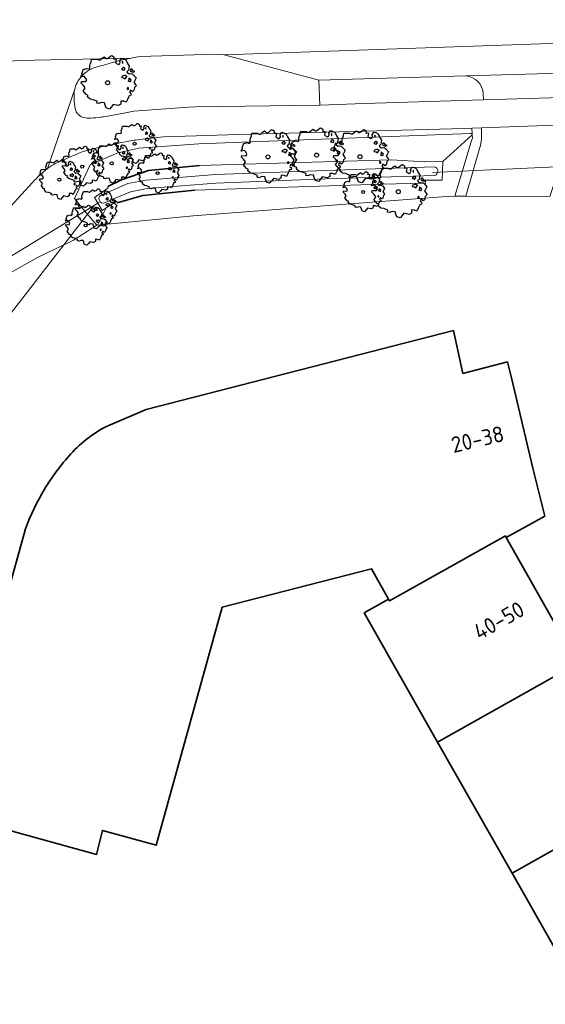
# Model space of a CAD drawing. Header units: metres. Extents: x 152391 to 157968, y 462336 to 467280.
# Tile 347 of 656: x 153852 to 153896, y 465857 to 465941. Entities that reach past the tile are written whole.
import ezdxf
from ezdxf.enums import TextEntityAlignment as Align

# ---------------------------------------------------------------- set-up
doc = ezdxf.new("R2010")
doc.units = ezdxf.units.M
doc.header["$LTSCALE"] = 0.75
doc.layers.get('0').update_dxf_attribs({"lineweight": 25})
for name, color, linetype, lineweight in [('B-GV-GR-BOOM-S', 252, 'Continuous', 25), ('B-WE-GK-BESCHOEIING-G', 251, 'GK-BESCHOEIING', 35), ('B-WE-GR-HOUTOPSTAND_LOOF-GV', 251, 'Continuous', 13), ('B-WE-GW-TALUD_KRUIN-G', 251, 'Continuous', 18), ('B-WE-KW-KUNSTWERK_DUIKER-G', 5, 'Continuous', 18), ('B-WE-OG-BEBOUWING-GV', 6, 'Continuous', 35), ('B-WE-OG-BEBOUWING-T18', 1, 'Continuous', 18), ('B-WE-OG-TERREIN_CULTUURSCHEIDING-GV', 251, 'Continuous', 18), ('B-WE-OG-WATER-GV', 251, 'Continuous', 18), ('B-WE-OG-WATER_SLOOT-GV', 251, 'Continuous', 18), ('B-WE-VH-VERHARDING_ASFALT-GV', 251, 'Continuous', 18), ('B-WE-VH-VERHARDING_BETON-GV', 251, 'Continuous', 18), ('B-WE-VH-VERHARDING_BETONSTRAATSTEEN-GV', 251, 'Continuous', 18), ('B-WE-VH-VERHARDING_TEGEL-GV', 251, 'Continuous', 18)]:
    doc.layers.add(name, color=color, linetype=linetype, lineweight=lineweight)
doc.styles.add('NLCS-ISO-M750-T18', font='NLCS-ISO.ttf', dxfattribs={"height": 1.35})
doc.linetypes.add('GK-BESCHOEIING', pattern='A,30,-5,[1,NLCS.SHX,S=1,R=0,X=0,Y=0],-5', length=40)

# ---------------------------------------------------------------- blocks, each defined once
blk = doc.blocks.new('SGR-BOOM_21_30')
at = {"linetype": 'Continuous'}
for p, q in [((0.065, 1.581), (0.205, 1.712)), ((0.205, 1.712), (0.263, 1.729)), ((0.263, 1.729), (0.333, 1.696)), ((0.333, 1.696), (0.391, 1.647)), ((-1.633, 0.579), (-1.528, 0.875)), ((-1.528, 0.875), (-1.458, 0.858)), ((-1.458, 0.858), (-1.342, 0.908)), ((-1.342, 0.908), (-1.179, 0.858)), ((-1.179, 0.858), (-1.121, 0.924)), ((-1.133, 1.088), (-1.109, 1.187)), ((-1.121, 0.924), (-1.133, 1.088)), ((-1.109, 1.187), (-1.051, 1.335)), ((-1.051, 1.335), (-1.016, 1.499)), ((-1.016, 1.499), (-0.668, 1.499)), ((-0.668, 1.499), (-0.516, 1.433)), ((-0.516, 1.433), (-0.47, 1.45)), ((-0.47, 1.45), (-0.365, 1.548)), ((-0.365, 1.548), (-0.226, 1.647)), ((-0.226, 1.647), (-0.133, 1.581)), ((-0.133, 1.581), (-0.063, 1.515)), ((-0.063, 1.515), (0.065, 1.581)), ((0.402, 1.532), (0.379, 1.499)), ((0.379, 1.499), (0.53, 1.515)), ((0.391, 1.647), (0.402, 1.532)), ((0.542, 1.483), (0.507, 1.285)), ((0.507, 1.285), (0.565, 1.236)), ((0.53, 1.515), (0.542, 1.483)), ((0.565, 1.236), (0.693, 1.154)), ((0.693, 1.154), (0.751, 1.203)), ((0.751, 1.203), (0.798, 1.285)), ((0.786, 1.4), (0.891, 1.565)), ((0.798, 1.285), (0.786, 1.4)), ((0.891, 1.565), (1.019, 1.532)), ((0.937, 0.908), (0.891, 0.875)), ((0.891, 0.875), (0.926, 0.825)), ((0.972, 1.368), (0.926, 1.335)), ((0.926, 1.335), (0.949, 1.253)), ((0.926, 0.825), (0.984, 0.842)), ((0.972, 0.973), (0.937, 0.908)), ((0.949, 1.253), (0.961, 1.236)), ((0.961, 1.269), (0.972, 1.368)), ((1.03, 0.973), (0.972, 0.973)), ((0.984, 0.842), (1.03, 0.776)), ((1.019, 1.532), (1.158, 1.45)), ((1.077, 0.94), (1.03, 0.973)), ((1.03, 0.776), (1.077, 0.842)), ((1.124, 0.875), (1.077, 0.94)), ((1.077, 0.842), (1.124, 0.875)), ((1.158, 1.45), (1.251, 1.269)), ((1.251, 1.269), (1.379, 1.055)), ((1.379, 1.055), (1.321, 0.793)), ((1.472, 0.858), (1.438, 0.809)), ((1.542, 0.858), (1.472, 0.858)), ((1.624, 0.76), (1.542, 0.858)), ((-1.703, 0.365), (-1.656, 0.48)), ((-1.493, 0.415), (-1.703, 0.365)), ((-1.679, -0.029), (-1.668, 0.086)), ((-1.668, 0.086), (-1.389, 0.07)), ((-1.656, 0.48), (-1.598, 0.53)), ((-1.598, 0.53), (-1.633, 0.579)), ((-1.423, 0.333), (-1.493, 0.415)), ((-1.33, 0.185), (-1.423, 0.333)), ((-1.389, 0.07), (-1.33, 0.185)), ((0.926, 0.415), (0.891, 0.333)), ((0.891, 0.333), (1.03, 0.316)), ((1.054, 0.464), (0.926, 0.415)), ((1.03, 0.316), (1.112, 0.251)), ((1.112, 0.464), (1.054, 0.464)), ((1.217, 0.398), (1.112, 0.464)), ((1.112, 0.251), (1.205, 0.365)), ((1.205, 0.365), (1.24, 0.415)), ((1.321, 0.793), (1.228, 0.694)), ((1.228, 0.694), (1.275, 0.628)), ((1.275, 0.628), (1.379, 0.563)), ((1.344, 0.185), (1.31, 0.103)), ((1.434, 0.049), (1.31, 0.103)), ((1.356, 0.3), (1.344, 0.234)), ((1.344, 0.234), (1.344, 0.185)), ((1.426, 0.234), (1.356, 0.3)), ((1.379, 0.563), (1.438, 0.595)), ((1.472, 0.201), (1.426, 0.234)), ((1.434, 0.049), (1.507, 0.136)), ((1.438, 0.809), (1.461, 0.743)), ((1.438, 0.595), (1.565, 0.563)), ((1.461, 0.743), (1.531, 0.694)), ((1.507, 0.136), (1.472, 0.201)), ((1.531, 0.727), (1.635, 0.678)), ((1.531, 0.694), (1.542, 0.727)), ((1.565, 0.563), (1.635, 0.513)), ((1.728, 0.71), (1.624, 0.76)), ((1.635, 0.678), (1.728, 0.71)), ((1.635, 0.513), (1.81, 0.316)), ((1.717, 0.103), (1.67, 0.037)), ((1.67, 0.037), (1.763, -0.094)), ((1.81, 0.316), (1.717, 0.103)), ((-1.54, -0.177), (-1.679, -0.029)), ((-1.551, -0.505), (-1.493, -0.423)), ((-1.354, -0.752), (-1.551, -0.505)), ((-1.435, -0.324), (-1.54, -0.177)), ((-1.493, -0.423), (-1.435, -0.324)), ((-1.249, -0.784), (-1.354, -0.752)), ((-1.272, -0.899), (-1.249, -0.784)), ((1.286, -0.292), (1.24, -0.357)), ((1.24, -0.357), (1.251, -0.423)), ((1.263, -0.423), (1.333, -0.407)), ((1.333, -0.341), (1.286, -0.292)), ((1.333, -0.407), (1.333, -0.341)), ((1.368, -0.834), (1.356, -0.883)), ((1.484, -0.801), (1.368, -0.834)), ((1.461, -0.472), (1.391, -0.587)), ((1.391, -0.587), (1.426, -0.637)), ((1.426, -0.637), (1.496, -0.702)), ((1.577, -0.587), (1.461, -0.472)), ((1.496, -0.702), (1.484, -0.801)), ((1.658, -0.522), (1.577, -0.587)), ((1.682, -0.423), (1.658, -0.522)), ((1.717, -0.308), (1.682, -0.423)), ((1.845, -0.177), (1.717, -0.308)), ((1.763, -0.094), (1.845, -0.177)), ((-1.109, -1.047), (-1.272, -0.899)), ((-0.912, -1.08), (-1.109, -1.047)), ((-0.668, -1.179), (-0.912, -1.08)), ((-0.679, -1.294), (-0.668, -1.179)), ((-0.551, -1.326), (-0.679, -1.294)), ((-0.4, -1.261), (-0.551, -1.326)), ((-0.191, -1.277), (-0.4, -1.261)), ((-0.156, -1.425), (-0.191, -1.277)), ((-0.133, -1.491), (-0.156, -1.425)), ((-0.098, -1.606), (-0.133, -1.491)), ((0.112, -1.671), (-0.098, -1.606)), ((0.251, -1.524), (0.112, -1.671)), ((0.356, -1.376), (0.251, -1.524)), ((0.682, -1.441), (0.356, -1.376)), ((0.833, -1.359), (0.682, -1.441)), ((0.844, -1.162), (0.833, -1.359)), ((1.03, -1.179), (0.844, -1.162)), ((1.182, -1.244), (1.03, -1.179)), ((1.286, -1.014), (1.182, -1.244)), ((1.356, -0.883), (1.286, -1.014))]:
    blk.add_line(p, q, dxfattribs=at)
blk.add_circle((0, 0), 0.126, dxfattribs=at)
blk = doc.blocks.new('SGR-BOOM_31_50')
at = {"linetype": 'Continuous'}
for p, q in [((-1.479, 1.582), (-1.402, 1.78)), ((-1.402, 1.78), (-1.355, 1.999)), ((-1.355, 1.999), (-0.89, 1.999)), ((-0.89, 1.999), (-0.688, 1.911)), ((-0.688, 1.911), (-0.626, 1.933)), ((-0.626, 1.933), (-0.487, 2.064)), ((-0.487, 2.064), (-0.301, 2.196)), ((-0.301, 2.196), (-0.177, 2.108)), ((-0.177, 2.108), (-0.084, 2.02)), ((-0.084, 2.02), (0.087, 2.108)), ((0.087, 2.108), (0.273, 2.283)), ((0.273, 2.283), (0.351, 2.305)), ((0.351, 2.305), (0.444, 2.261)), ((0.444, 2.261), (0.521, 2.196)), ((0.537, 2.042), (0.506, 1.999)), ((0.506, 1.999), (0.707, 2.02)), ((0.521, 2.196), (0.537, 2.042)), ((0.723, 1.977), (0.676, 1.714)), ((0.676, 1.714), (0.754, 1.648)), ((0.707, 2.02), (0.723, 1.977)), ((1.002, 1.604), (1.064, 1.714)), ((1.048, 1.867), (1.188, 2.086)), ((1.064, 1.714), (1.048, 1.867)), ((1.188, 2.086), (1.358, 2.042)), ((1.296, 1.823), (1.234, 1.78)), ((1.234, 1.78), (1.265, 1.67)), ((1.281, 1.692), (1.296, 1.823)), ((1.358, 2.042), (1.545, 1.933)), ((1.545, 1.933), (1.669, 1.692)), ((1.669, 1.692), (1.839, 1.407)), ((-2.177, 0.772), (-2.038, 1.166)), ((-2.038, 1.166), (-1.944, 1.144)), ((-1.944, 1.144), (-1.789, 1.21)), ((-1.789, 1.21), (-1.572, 1.144)), ((-1.572, 1.144), (-1.495, 1.232)), ((-1.51, 1.451), (-1.479, 1.582)), ((-1.495, 1.232), (-1.51, 1.451)), ((0.754, 1.648), (0.924, 1.539)), ((0.924, 1.539), (1.002, 1.604)), ((1.25, 1.21), (1.188, 1.166)), ((1.188, 1.166), (1.234, 1.101)), ((1.234, 1.101), (1.312, 1.122)), ((1.296, 1.298), (1.25, 1.21)), ((1.265, 1.67), (1.281, 1.648)), ((1.374, 1.298), (1.296, 1.298)), ((1.312, 1.122), (1.374, 1.035)), ((1.436, 1.254), (1.374, 1.298)), ((1.374, 1.035), (1.436, 1.122)), ((1.498, 1.166), (1.436, 1.254)), ((1.436, 1.122), (1.498, 1.166)), ((1.762, 1.057), (1.638, 0.925)), ((1.638, 0.925), (1.7, 0.838)), ((1.7, 0.838), (1.839, 0.75)), ((1.839, 1.407), (1.762, 1.057)), ((1.963, 1.144), (1.917, 1.079)), ((1.917, 1.079), (1.948, 0.991)), ((1.948, 0.991), (2.041, 0.925)), ((2.056, 1.144), (1.963, 1.144)), ((2.041, 0.969), (2.18, 0.903)), ((2.041, 0.925), (2.056, 0.969)), ((2.165, 1.013), (2.056, 1.144)), ((2.304, 0.947), (2.165, 1.013)), ((2.18, 0.903), (2.304, 0.947)), ((-2.27, 0.487), (-2.208, 0.641)), ((-1.991, 0.553), (-2.27, 0.487)), ((-2.239, -0.038), (-2.224, 0.115)), ((-2.224, 0.115), (-1.851, 0.093)), ((-2.208, 0.641), (-2.131, 0.706)), ((-2.131, 0.706), (-2.177, 0.772)), ((-1.898, 0.444), (-1.991, 0.553)), ((-1.774, 0.246), (-1.898, 0.444)), ((-1.851, 0.093), (-1.774, 0.246)), ((1.234, 0.553), (1.188, 0.444)), ((1.188, 0.444), (1.374, 0.422)), ((1.405, 0.619), (1.234, 0.553)), ((1.374, 0.422), (1.483, 0.334)), ((1.483, 0.619), (1.405, 0.619)), ((1.622, 0.531), (1.483, 0.619)), ((1.483, 0.334), (1.607, 0.487)), ((1.607, 0.487), (1.653, 0.553)), ((1.793, 0.246), (1.746, 0.137)), ((1.911, 0.065), (1.746, 0.137)), ((1.808, 0.4), (1.793, 0.312)), ((1.793, 0.312), (1.793, 0.246)), ((1.901, 0.312), (1.808, 0.4)), ((1.839, 0.75), (1.917, 0.794)), ((1.963, 0.268), (1.901, 0.312)), ((1.911, 0.065), (2.01, 0.181)), ((1.917, 0.794), (2.087, 0.75)), ((2.01, 0.181), (1.963, 0.268)), ((2.087, 0.75), (2.18, 0.684)), ((2.18, 0.684), (2.413, 0.422)), ((2.289, 0.137), (2.227, 0.049)), ((2.227, 0.049), (2.351, -0.126)), ((2.413, 0.422), (2.289, 0.137)), ((-2.053, -0.235), (-2.239, -0.038)), ((-2.069, -0.673), (-1.991, -0.564)), ((-1.805, -1.002), (-2.069, -0.673)), ((-1.913, -0.433), (-2.053, -0.235)), ((-1.991, -0.564), (-1.913, -0.433)), ((1.715, -0.389), (1.653, -0.476)), ((1.653, -0.476), (1.669, -0.564)), ((1.684, -0.564), (1.777, -0.542)), ((1.777, -0.454), (1.715, -0.389)), ((1.777, -0.542), (1.777, -0.454)), ((1.948, -0.63), (1.855, -0.783)), ((1.855, -0.783), (1.901, -0.849)), ((2.103, -0.783), (1.948, -0.63)), ((2.211, -0.695), (2.103, -0.783)), ((2.242, -0.564), (2.211, -0.695)), ((2.289, -0.411), (2.242, -0.564)), ((2.459, -0.235), (2.289, -0.411)), ((2.351, -0.126), (2.459, -0.235)), ((-1.665, -1.046), (-1.805, -1.002)), ((-1.696, -1.199), (-1.665, -1.046)), ((-1.479, -1.396), (-1.696, -1.199)), ((-1.216, -1.44), (-1.479, -1.396)), ((-0.89, -1.571), (-1.216, -1.44)), ((-0.906, -1.725), (-0.89, -1.571)), ((1.126, -1.55), (1.11, -1.812)), ((1.374, -1.571), (1.126, -1.55)), ((1.576, -1.659), (1.374, -1.571)), ((1.715, -1.352), (1.576, -1.659)), ((1.808, -1.177), (1.715, -1.352)), ((1.824, -1.112), (1.808, -1.177)), ((1.979, -1.068), (1.824, -1.112)), ((1.901, -0.849), (1.994, -0.936)), ((1.994, -0.936), (1.979, -1.068)), ((-0.735, -1.769), (-0.906, -1.725)), ((-0.533, -1.681), (-0.735, -1.769)), ((-0.254, -1.703), (-0.533, -1.681)), ((-0.208, -1.9), (-0.254, -1.703)), ((-0.177, -1.988), (-0.208, -1.9)), ((-0.13, -2.141), (-0.177, -1.988)), ((0.149, -2.229), (-0.13, -2.141)), ((0.335, -2.031), (0.149, -2.229)), ((0.475, -1.834), (0.335, -2.031)), ((0.909, -1.922), (0.475, -1.834)), ((1.11, -1.812), (0.909, -1.922))]:
    blk.add_line(p, q, dxfattribs=at)
blk.add_circle((0, 0), 0.169, dxfattribs=at)

msp = doc.modelspace()

# ---------------------------------------------------------------- linework, layer by layer
at = {"layer": 'B-WE-GK-BESCHOEIING-G'}
for points in [[(153866.893, 465928.481), (153862.572, 465928.061), (153860.291, 465927.249), (153859.114, 465926.681)], [(153859.916, 465925.307), (153862.075, 465925.924), (153866.486, 465926.382)]]:
    msp.add_lwpolyline(points, dxfattribs=at)
at = {"layer": 'B-WE-GR-HOUTOPSTAND_LOOF-GV'}
msp.add_lwpolyline([(153858.192, 465923.399), (153858.249, 465923.405), (153858.967, 465924.874), (153858.627, 465924.667), (153858.274, 465925.27), (153857.994, 465925.752), (153859.16, 465926.582), (153859.114, 465926.681), (153860.291, 465927.249), (153862.572, 465928.061), (153866.893, 465928.481), (153883.166, 465928.946), (153886.004, 465928.799), (153887.524, 465928.822), (153890.033, 465931.086), (153890.027, 465931.184), (153889.853, 465931.177), (153866.842, 465930.309), (153861.751, 465929.932), (153859.968, 465929.552), (153857.608, 465928.521), (153856.283, 465925.673), (153857.179, 465924.604)], close=True, dxfattribs=at)
for points in [[(153890.051, 465930.802), (153890.033, 465931.086), (153887.524, 465928.822), (153887.479, 465927.22), (153886.06, 465927.238), (153886.068, 465926.978), (153882.333, 465926.895), (153866.486, 465926.382), (153862.075, 465925.924), (153859.916, 465925.307), (153859.889, 465925.436), (153858.967, 465924.874), (153858.249, 465923.405), (153866.358, 465924.195), (153887.467, 465925.818), (153888.562, 465925.861)], [(153888.562, 465925.861), (153889.948, 465930.496)]]:
    msp.add_lwpolyline(points, dxfattribs=at)
msp.add_lwpolyline([(153889.948, 465930.496, -0.10675), (153890.051, 465930.802)], format="xyb", dxfattribs=at)
at = {"layer": 'B-WE-GW-TALUD_KRUIN-G'}
msp.add_lwpolyline([(153890.033, 465931.086), (153890.027, 465931.184), (153889.853, 465931.177), (153866.842, 465930.309), (153861.751, 465929.932), (153859.968, 465929.552), (153857.608, 465928.521), (153856.283, 465925.673), (153857.179, 465924.604), (153858.192, 465923.399), (153858.249, 465923.405)], dxfattribs=at)
at = {"layer": 'B-WE-KW-KUNSTWERK_DUIKER-G'}
for points in [[(153886.654, 465927.891), (153918.851, 465929.352), (153973.017, 465950.031), (154019.306, 466012.067), (154213.323, 465981.541), (154226.944, 465952.872), (154226.68, 465951.377)], [(153858.275, 465925.27), (153857.18, 465924.605)], [(153858.363, 465925.324), (153858.275, 465925.27)], [(153833.473, 465893.413), (153858.003, 465925.102)], [(153857.18, 465924.605), (153844.803, 465917.081)]]:
    msp.add_lwpolyline(points, dxfattribs=at)
at = {"layer": 'B-WE-OG-BEBOUWING-GV'}
for points in [[(153850.266, 465872.461), (153850.19, 465872.184), (153858.166, 465869.983), (153858.659, 465872.011), (153863.226, 465870.76), (153868.825, 465890.965), (153881.474, 465894.235), (153882.935, 465891.658), (153883.024, 465891.501), (153892.843, 465897.016), (153892.921, 465896.877), (153896.179, 465898.707), (153895.174, 465902.773), (153893.373, 465910.441), (153893.014, 465911.796), (153889.243, 465910.816), (153888.433, 465914.457), (153862.38, 465907.757), (153859.249, 465906.432)], [(153852.131, 465897.637), (153845.923, 465875.292), (153850.683, 465873.97), (153850.266, 465872.461)]]:
    msp.add_lwpolyline(points, dxfattribs=at)
for points in [[(153859.249, 465906.432, 0.05199), (153857.488, 465905.36)], [(153857.488, 465905.36, 0.048784), (153855.978, 465903.981)], [(153855.978, 465903.981, 0.048086), (153853.751, 465900.993)], [(153853.751, 465900.993, 0.048248), (153852.131, 465897.637)]]:
    msp.add_lwpolyline(points, format="xyb", dxfattribs=at)
for points in [[(153882.935, 465891.658), (153880.873, 465890.489), (153887.092, 465879.522), (153898.949, 465886.182), (153892.921, 465896.877), (153892.843, 465897.016), (153883.024, 465891.501)], [(153898.949, 465886.182), (153887.092, 465879.522), (153893.406, 465868.388), (153905.233, 465875.031)], [(153905.233, 465875.031), (153893.406, 465868.388), (153899.72, 465857.253), (153911.518, 465863.88)]]:
    msp.add_lwpolyline(points, close=True, dxfattribs=at)
at = {"layer": 'B-WE-OG-TERREIN_CULTUURSCHEIDING-GV'}
for points in [[(153858.836, 465932.627), (153859.121, 465932.676), (153859.569, 465932.754), (153860.017, 465932.832), (153860.482, 465932.915), (153861.326, 465933.074), (153865.954, 465933.441), (153866.548, 465933.45), (153877.116, 465933.609), (153877.018, 465935.724), (153868.993, 465937.858), (153868.711, 465937.933), (153866.444, 465937.869)], [(153866.444, 465937.869), (153861.866, 465937.739)], [(153861.171, 465937.608), (153861.137, 465937.601), (153860.57, 465937.483)], [(153848.314, 465917.95), (153853.16, 465920.657), (153856.208, 465922.141), (153858.192, 465923.399), (153857.179, 465924.604), (153856.283, 465925.673), (153857.608, 465928.521), (153859.968, 465929.552), (153861.751, 465929.932), (153866.842, 465930.309), (153889.853, 465931.177), (153890.027, 465931.184), (153889.998, 465931.645), (153889.391, 465931.627), (153870.201, 465931.103), (153866.606, 465930.99), (153863.834, 465930.902)], [(153852.727, 465927.042), (153849.964, 465924.026)]]:
    msp.add_lwpolyline(points, dxfattribs=at)
for points in [[(153861.866, 465937.739, 0.00443), (153861.171, 465937.608)], [(153859.7, 465937.268, 0.002679), (153858.221, 465936.846)], [(153860.57, 465937.483, 0.012451), (153859.7, 465937.268)], [(153856.914, 465936.083, 0.071994), (153856.58, 465935.639)], [(153857.417, 465936.499, 0.048838), (153856.914, 465936.083)], [(153857.878, 465936.734, 0.063097), (153857.417, 465936.499)], [(153858.221, 465936.846, 0.011398), (153857.878, 465936.734)], [(153856.58, 465935.639, 0.060317), (153856.343, 465935.054)], [(153856.266, 465934.604, 0.031518), (153856.262, 465933.906)], [(153856.343, 465935.054, 0.046817), (153856.266, 465934.604)], [(153856.262, 465933.906, 0.06528), (153856.404, 465933.138)], [(153856.404, 465933.138, 0.122112), (153856.62, 465932.796)], [(153856.62, 465932.796, 0.12384), (153857.051, 465932.551)], [(153857.051, 465932.551, 0.094305), (153857.708, 465932.493)], [(153857.708, 465932.493, 0.006465), (153858.489, 465932.576)], [(153858.489, 465932.576, 0.014519), (153858.836, 465932.627)], [(153860.614, 465930.479, 0.002619), (153858.266, 465929.985)], [(153861.806, 465930.678, 0.017685), (153860.614, 465930.479)], [(153863.834, 465930.902, 0.010825), (153861.806, 465930.678)], [(153856.871, 465929.592, 0.010447), (153854.858, 465928.737)], [(153857.585, 465929.825, 0.032417), (153856.871, 465929.592)], [(153858.266, 465929.985, 0.008677), (153857.585, 465929.825)], [(153854.858, 465928.737, 0.061615), (153854.012, 465928.221)], [(153854.012, 465928.221, 0.034908), (153852.727, 465927.042)]]:
    msp.add_lwpolyline(points, format="xyb", dxfattribs=at)
at = {"layer": 'B-WE-OG-WATER-GV'}
for points in [[(153886.824, 465928.363), (153877.599, 465928.054), (153868.247, 465927.698), (153862.36, 465927.237), (153860.82, 465926.946), (153859.595, 465926.416), (153858.556, 465925.962)], [(153858.847, 465925.297), (153859.884, 465925.751), (153861.034, 465926.248), (153862.456, 465926.518), (153868.289, 465926.974), (153877.625, 465927.33), (153886.848, 465927.639)]]:
    msp.add_lwpolyline(points, dxfattribs=at)
for points in [[(153886.848, 465927.639, 0.759854), (153886.824, 465928.363)], [(153858.556, 465925.962, 0.906287), (153858.847, 465925.297)]]:
    msp.add_lwpolyline(points, format="xyb", dxfattribs=at)
at = {"layer": 'B-WE-OG-WATER_SLOOT-GV'}
msp.add_lwpolyline([(153887.524, 465928.822), (153886.004, 465928.799), (153883.166, 465928.946), (153866.893, 465928.481), (153862.572, 465928.061), (153860.291, 465927.249), (153859.114, 465926.681), (153859.16, 465926.582), (153857.994, 465925.752), (153858.274, 465925.27), (153858.627, 465924.667), (153858.967, 465924.874), (153859.889, 465925.436), (153859.916, 465925.307), (153862.075, 465925.924), (153866.486, 465926.382), (153882.333, 465926.895), (153886.068, 465926.978), (153886.06, 465927.238), (153887.479, 465927.22)], close=True, dxfattribs=at)
for points in [[(153858.556, 465925.962), (153859.595, 465926.416), (153860.82, 465926.946), (153862.36, 465927.237), (153868.247, 465927.698), (153877.599, 465928.054), (153886.824, 465928.363)], [(153886.848, 465927.639), (153877.625, 465927.33), (153868.289, 465926.974), (153862.456, 465926.518), (153861.034, 465926.248), (153859.884, 465925.751), (153858.847, 465925.297)]]:
    msp.add_lwpolyline(points, dxfattribs=at)
for points in [[(153886.824, 465928.363, -0.759854), (153886.848, 465927.639)], [(153858.847, 465925.297, -0.906287), (153858.556, 465925.962)]]:
    msp.add_lwpolyline(points, format="xyb", dxfattribs=at)
at = {"layer": 'B-WE-VH-VERHARDING_ASFALT-GV'}
for points in [[(153861.866, 465937.739), (153866.444, 465937.869), (153868.711, 465937.933), (153868.993, 465937.858), (153912.094, 465939.367), (153915.688, 465939.622), (153917.756, 465939.769), (153926.532, 465940.58), (153927.499, 465940.697)], [(153829.018, 465934.127), (153830.485, 465934.339), (153840.871, 465936.286), (153844.702, 465936.765), (153851.513, 465937.402), (153861.137, 465937.601), (153861.171, 465937.608)], [(153860.57, 465937.483), (153861.137, 465937.601), (153851.513, 465937.402), (153844.702, 465936.765)], [(153921.434, 465935.699), (153915.053, 465934.842), (153910.056, 465934.585), (153907.596, 465934.548), (153898.578, 465934.27), (153890.979, 465934.042), (153880.863, 465933.728), (153877.116, 465933.609), (153866.548, 465933.45), (153865.954, 465933.441), (153861.326, 465933.074), (153860.482, 465932.915), (153860.017, 465932.832), (153859.569, 465932.754), (153859.121, 465932.676), (153858.836, 465932.627)], [(153854.012, 465928.221), (153856.343, 465935.054)], [(153856.343, 465935.054), (153854.012, 465928.221)], [(153863.834, 465930.902), (153866.606, 465930.99), (153870.201, 465931.103), (153889.391, 465931.627), (153889.998, 465931.645), (153890.825, 465931.67), (153898.628, 465931.961), (153898.774, 465931.986), (153898.954, 465932.017), (153900.711, 465932.315), (153913.376, 465932.801)], [(153849.964, 465924.026), (153852.727, 465927.042)]]:
    msp.add_lwpolyline(points, dxfattribs=at)
for points in [[(153861.171, 465937.608, -0.00443), (153861.866, 465937.739)], [(153858.221, 465936.846, -0.002679), (153859.7, 465937.268)], [(153859.7, 465937.268, -0.012451), (153860.57, 465937.483)], [(153856.58, 465935.639, -0.071994), (153856.914, 465936.083)], [(153856.914, 465936.083, -0.048838), (153857.417, 465936.499)], [(153857.417, 465936.499, -0.063097), (153857.878, 465936.734)], [(153857.878, 465936.734, -0.011398), (153858.221, 465936.846)], [(153856.343, 465935.054, -0.060317), (153856.58, 465935.639)], [(153856.262, 465933.906, -0.031518), (153856.266, 465934.604)], [(153856.266, 465934.604, -0.046817), (153856.343, 465935.054)], [(153856.404, 465933.138, -0.06528), (153856.262, 465933.906)], [(153856.62, 465932.796, -0.122112), (153856.404, 465933.138)], [(153857.051, 465932.551, -0.12384), (153856.62, 465932.796)], [(153857.708, 465932.493, -0.094305), (153857.051, 465932.551)], [(153858.489, 465932.576, -0.006465), (153857.708, 465932.493)], [(153858.836, 465932.627, -0.014519), (153858.489, 465932.576)], [(153858.266, 465929.985, -0.002619), (153860.614, 465930.479)], [(153860.614, 465930.479, -0.017685), (153861.806, 465930.678)], [(153861.806, 465930.678, -0.010825), (153863.834, 465930.902)], [(153854.858, 465928.737, -0.010447), (153856.871, 465929.592)], [(153856.871, 465929.592, -0.032417), (153857.585, 465929.825)], [(153857.585, 465929.825, -0.008677), (153858.266, 465929.985)], [(153854.012, 465928.221, -0.061615), (153854.858, 465928.737)], [(153852.727, 465927.042, -0.034908), (153854.012, 465928.221)]]:
    msp.add_lwpolyline(points, format="xyb", dxfattribs=at)
at = {"layer": 'B-WE-VH-VERHARDING_BETON-GV'}
msp.add_lwpolyline([(153912.094, 465939.367), (153868.993, 465937.858), (153877.018, 465935.724), (153881.801, 465935.864), (153889.489, 465936.074), (153899.63, 465936.369)], dxfattribs=at)
at = {"layer": 'B-WE-VH-VERHARDING_BETONSTRAATSTEEN-GV'}
for points in [[(153899.63, 465936.369), (153889.489, 465936.074)], [(153890.963, 465934.573), (153890.979, 465934.042), (153898.578, 465934.27)], [(153898.628, 465931.961), (153890.825, 465931.67), (153890.821, 465930.712)], [(153890.68, 465929.991), (153889.477, 465925.858), (153896.611, 465925.838), (153897.997, 465930.064)]]:
    msp.add_lwpolyline(points, dxfattribs=at)
for points in [[(153889.489, 465936.074, -0.380843), (153890.963, 465934.573)], [(153890.821, 465930.712, -0.045913), (153890.68, 465929.991)]]:
    msp.add_lwpolyline(points, format="xyb", dxfattribs=at)
at = {"layer": 'B-WE-VH-VERHARDING_TEGEL-GV'}
for points in [[(153889.489, 465936.074), (153881.801, 465935.864), (153877.018, 465935.724), (153877.116, 465933.609), (153880.863, 465933.728), (153890.979, 465934.042)], [(153890.979, 465934.042), (153890.963, 465934.573)], [(153890.821, 465930.712), (153890.825, 465931.67), (153889.998, 465931.645), (153890.027, 465931.184), (153890.033, 465931.086), (153890.051, 465930.802)], [(153889.948, 465930.496), (153888.562, 465925.861), (153889.477, 465925.858)], [(153889.477, 465925.858), (153890.68, 465929.991)]]:
    msp.add_lwpolyline(points, dxfattribs=at)
for points in [[(153890.963, 465934.573, 0.380843), (153889.489, 465936.074)], [(153890.051, 465930.802, 0.10675), (153889.948, 465930.496)], [(153890.68, 465929.991, 0.045913), (153890.821, 465930.712)]]:
    msp.add_lwpolyline(points, format="xyb", dxfattribs=at)

# ---------------------------------------------------------------- block references
at = {"layer": 'B-GV-GR-BOOM-S', "transparency": 33554559}
for name, p in [('SGR-BOOM_31_50', (153859.1, 465935.5)), ('SGR-BOOM_21_30', (153861.393, 465930.322)), ('SGR-BOOM_31_50', (153872.698, 465929.208)), ('SGR-BOOM_31_50', (153876.828, 465929.358)), ('SGR-BOOM_31_50', (153880.507, 465929.222)), ('SGR-BOOM_21_30', (153859.449, 465928.656)), ('SGR-BOOM_21_30', (153856.949, 465928.378)), ('SGR-BOOM_21_30', (153863.336, 465927.823)), ('SGR-BOOM_21_30', (153855.006, 465927.267)), ('SGR-BOOM_31_50', (153883.76, 465926.249)), ('SGR-BOOM_21_30', (153880.78, 465926.224)), ('SGR-BOOM_21_30', (153858.06, 465924.768)), ('SGR-BOOM_21_30', (153857.227, 465923.379))]:
    msp.add_blockref(name, p, dxfattribs=at)

# ---------------------------------------------------------------- texts
at = {"layer": 'B-WE-OG-BEBOUWING-T18', "style": 'NLCS-ISO-M750-T18'}
for s, rotation, p in [('20-38', 13.2, (153890.487, 465905.233)), ('40-50', 29.4, (153892.295, 465889.84))]:
    msp.add_text(s, height=1.35, rotation=rotation, dxfattribs=at).set_placement(p, align=Align.MIDDLE)

doc.saveas('drawing.dxf')
